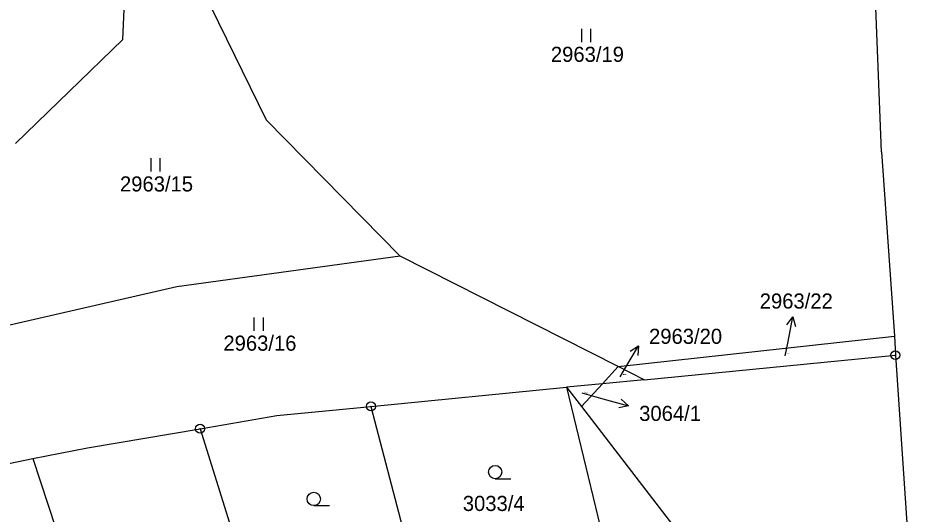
# Model space of a CAD drawing. Extents: x -736345 to -729997, y -1130177 to -1122501.
# Drawn here: x -734053 to -733952.6, y -1124541.2 to -1124485.4 of the extents above; entities that cross this region are included whole.
import ezdxf

# ---------------------------------------------------------------- set-up
doc = ezdxf.new("R2010")
doc.units = 0
for name, color, linetype in [('Vrstva 1', 7, 'Continuous'), ('Vrstva 13', 7, 'Continuous'), ('Vrstva 16', 7, 'Continuous'), ('Vrstva 18', 7, 'Continuous'), ('Vrstva 25', 7, 'Continuous')]:
    doc.layers.add(name, color=color, linetype=linetype)

msp = doc.modelspace()

# ---------------------------------------------------------------- linework, layer by layer
at = {"layer": 'Vrstva 1'}
for points in [[(-734036.67, -1124473.04), (-734025.07, -1124496.84)], [(-734041.18, -1124487.78), (-734040.53, -1124473.31)], [(-734053.26, -1124499.48), (-734041.18, -1124487.78)], [(-734025.07, -1124496.84), (-734009.97, -1124512.15)], [(-734009.97, -1124512.15), (-734035.12, -1124515.62)], [(-733985.46, -1124524.57), (-734009.97, -1124512.15)], [(-734035.12, -1124515.62), (-734059.81, -1124521.26)], [(-733985.46, -1124524.57), (-733954.39, -1124521.15)], [(-733982.53, -1124526.06), (-733954.28, -1124523.3)], [(-733987.24, -1124526.52), (-733985.46, -1124524.57)], [(-733982.53, -1124526.06), (-733985.46, -1124524.57)], [(-733982.53, -1124526.06), (-733987.24, -1124526.52)], [(-734013.27, -1124529.06), (-733991.26, -1124526.91)], [(-733987.24, -1124526.52), (-733991.26, -1124526.91)], [(-733991.26, -1124526.91), (-733985.84, -1124549.4)], [(-733991.26, -1124526.91), (-733989.59, -1124529.08)], [(-733989.59, -1124529.08), (-733987.24, -1124526.52)], [(-734023.86, -1124530.09), (-734013.27, -1124529.06)], [(-734013.27, -1124529.06), (-734008.07, -1124548.98)], [(-733989.59, -1124529.08), (-733977.85, -1124544.32)], [(-734032.49, -1124531.57), (-734023.86, -1124530.09)], [(-734045.14, -1124533.73), (-734032.49, -1124531.57)], [(-734032.49, -1124531.57), (-734025.78, -1124553.12)], [(-734051.31, -1124534.94), (-734045.14, -1124533.73)], [(-734054.02, -1124535.47), (-734051.31, -1124534.94)], [(-734051.31, -1124534.94), (-734045.29, -1124553.2)]]:
    msp.add_lwpolyline(points, dxfattribs=at)
at = {"layer": 'Vrstva 13'}
for points in [[(-733955.84, -1124500.44), (-733957.11, -1124467.97)], [(-733955.84, -1124500.44), (-733954.39, -1124521.15)], [(-733954.39, -1124521.15), (-733954.28, -1124523.3)], [(-733954.28, -1124523.3), (-733953.06, -1124541.06)], [(-733953.06, -1124541.06), (-733952.62, -1124547.42)]]:
    msp.add_lwpolyline(points, dxfattribs=at)
at = {"layer": 'Vrstva 16'}
for points in [[(-733966.67, -1124523.36), (-733966.39, -1124521.94)], [(-733985.24, -1124525.73), (-733984.71, -1124524.82)], [(-733989.55, -1124527.54), (-733987.19, -1124528.2)]]:
    msp.add_lwpolyline(points, dxfattribs=at)
at = {"layer": 'Vrstva 25'}
for points in [[(-733989.567, -1124488.075), (-733989.567, -1124486.575)], [(-733988.533, -1124488.075), (-733988.533, -1124486.575)], [(-734037.997, -1124502.655), (-734037.997, -1124501.155)], [(-734036.963, -1124502.655), (-734036.963, -1124501.155)], [(-734026.407, -1124520.565), (-734026.407, -1124519.065)], [(-734025.373, -1124520.565), (-734025.373, -1124519.065)], [(-733966.495, -1124519.882), (-733965.813, -1124518.997), (-733965.515, -1124520.074)], [(-733966.39, -1124521.94), (-733965.813, -1124518.997)], [(-733984.71, -1124524.82), (-733983.192, -1124522.233)], [(-733984.13, -1124522.842), (-733983.192, -1124522.233), (-733983.267, -1124523.348)], [(-733987.19, -1124528.2), (-733984.301, -1124529.006)], [(-733985.13, -1124528.256), (-733984.301, -1124529.006), (-733985.399, -1124529.219)], [(-733999.3, -1124537.2), (-733997.55, -1124537.2)], [(-734019.7, -1124540.23), (-734017.95, -1124540.23)]]:
    msp.add_lwpolyline(points, dxfattribs=at)
for centre, radius in [((-733954.28, -1124523.3), 0.5), ((-733954.28, -1124523.3), 0.032), ((-734013.27, -1124529.06), 0.5), ((-734013.27, -1124529.06), 0.032), ((-734032.49, -1124531.57), 0.5), ((-734032.49, -1124531.57), 0.032), ((-733999.3, -1124536.45), 0.75), ((-734019.7, -1124539.48), 0.75)]:
    msp.add_circle(centre, radius, dxfattribs=at)

# ---------------------------------------------------------------- texts
at = {"layer": 'Vrstva 16'}
for s, p in [('2963/22', (-733969.538, -1124518.06)), ('2963/20', (-733981.99, -1124522.03)), ('3064/1', (-733983.1, -1124530.7))]:
    msp.add_text(s, height=1.7, dxfattribs=at).set_placement(p)
at = {"layer": 'Vrstva 18'}
for s, height, p in [('2963/19', 1.7, (-733993.03, -1124490.31)), ('2963/15', 1.7, (-734041.5, -1124504.89)), ('2963/16', 1.7, (-734029.87, -1124522.8)), ('2963/22', 0.1, (-733966.721, -1124523.16)), ('2963/20', 0.1, (-733985.04, -1124525.53)), ('3033/4', 1.7, (-734002.94, -1124540.83))]:
    msp.add_text(s, height=height, dxfattribs=at).set_placement(p)
msp.add_text('3064/1', height=0.1, rotation=333.20265, dxfattribs=at).set_placement((-733989.282, -1124527.452))

doc.saveas('drawing.dxf')
